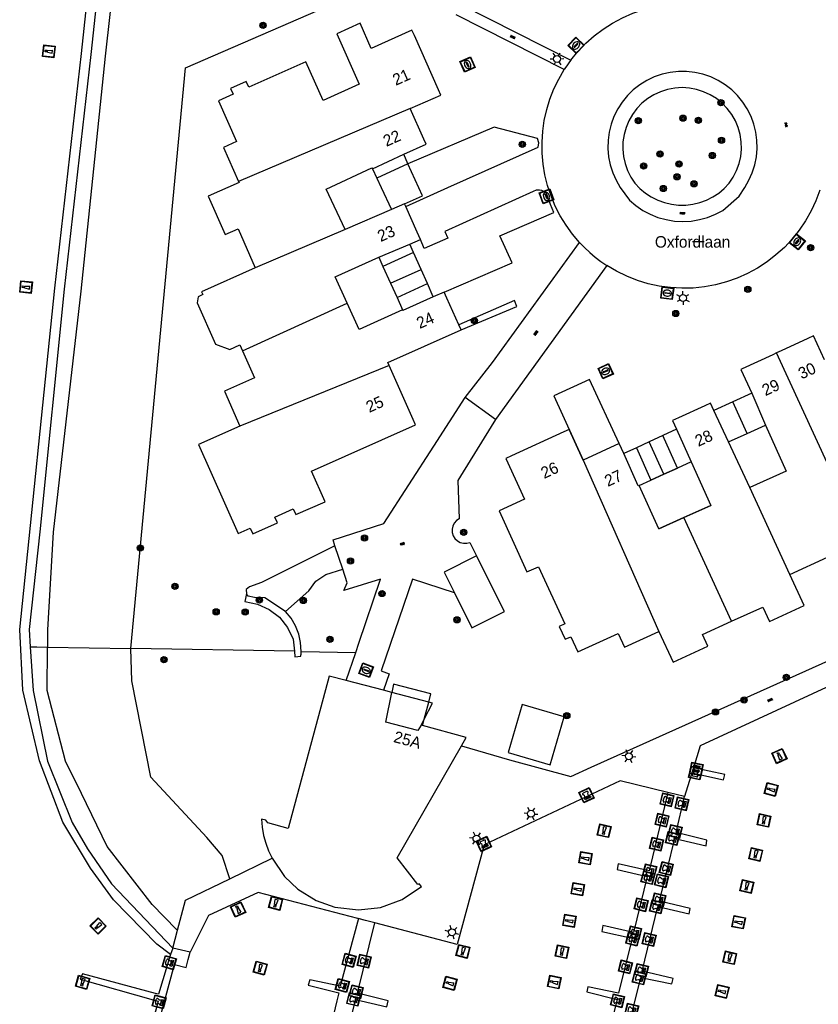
# Model space of a CAD drawing. Header units: metres. Extents: x 93870 to 95789, y 463036 to 464040.
# Tile 314 of 344: x 95266 to 95335, y 463429 to 463515. Entities that reach past the tile are written whole.
import ezdxf
from ezdxf.enums import TextEntityAlignment as Align

# ---------------------------------------------------------------- set-up
doc = ezdxf.new("R2010")
doc.units = ezdxf.units.M
doc.header["$LTSCALE"] = 25.4
for name, color, linetype in [('B_BEBOUWINGSGRENS_0', 1, 'Continuous'), ('B_LUIFEL_1', 200, 'Continuous'), ('B_TUSSENMUUR_0', 7, 'Continuous'), ('G_GRENS_ALGEMEEN_0', 7, 'Continuous'), ('K_KUNSTWERKGRENS_1', 1, 'Continuous'), ('K_STEIGER_1', 1, 'Continuous'), ('Q_BOLDER_0', 7, 'Continuous'), ('Q_BOLDER_1', 7, 'Continuous'), ('Q_BOOM_0', 3, 'Continuous'), ('Q_INSPECTIE_OF_RIOOLPUT_0', 253, 'Continuous'), ('Q_KOLK_0', 254, 'Continuous'), ('Q_LICHTMAST_0', 2, 'Continuous'), ('Q_MEERPAAL_0', 7, 'Continuous'), ('S_GBKN_SYMBOOL_GV_GROOT_0', 7, 'Continuous'), ('S_GBKN_SYMBOOL_OV_GROOT_0', 7, 'Continuous'), ('T_CULTUURGRENS_0', 76, 'Continuous'), ('T_WALBESCHERMING_0', 45, 'Continuous'), ('T_WALBESCHERMING_1', 45, 'Continuous'), ('V_WEGGRENS_0', 7, 'Continuous'), ('W_WATERGRENS_0', 5, 'Continuous'), ('Z_GBKN_HUISNUMMER_0', 252, 'Continuous'), ('Z_STRAATNAAM_0', 252, 'Continuous')]:
    doc.layers.add(name, color=color, linetype=linetype)

# ---------------------------------------------------------------- blocks, each defined once
blk = doc.blocks.new('Q_LICHTMAST')
for points in [[(-0.26, 0.15), (-0.52, 0.3)], [(0, 0.3), (0, 0.6)], [(0.26, 0.15), (0.52, 0.3)], [(-0.26, -0.15), (-0.52, -0.3)], [(0, -0.3), (0, -0.6)], [(0.26, -0.15), (0.52, -0.3)]]:
    blk.add_lwpolyline(points)
blk.add_circle((0, 0), 0.3)
blk = doc.blocks.new('Q_INSPECTIE_OF_RIOOLPUT')
blk.add_lwpolyline([(-0.5, 0.5), (0.5, 0.5), (0.5, -0.5), (-0.5, -0.5)], close=True)
for points in [[(-0.442, 0.464), (0.438, 0.464, -0.414214), (0.459, 0.442), (0.459, -0.437, -0.414214), (0.438, -0.459), (-0.442, -0.459, -0.414214), (-0.463, -0.437), (-0.463, 0.442), (-0.463, 0.444), (-0.463, 0.446), (-0.463, 0.448), (-0.462, 0.45), (-0.461, 0.451), (-0.46, 0.453), (-0.459, 0.455), (-0.458, 0.456), (-0.457, 0.457), (-0.456, 0.459), (-0.454, 0.46), (-0.453, 0.461), (-0.451, 0.462), (-0.449, 0.462), (-0.447, 0.463), (-0.446, 0.463), (-0.444, 0.464), (-0.442, 0.464)], [(-0.345, 0.105, 0.380426), (-0.276, -0.18)], [(-0.008, 0.266, 0.240218), (-0.345, 0.105)], [(-0.194, 0.045, 0.853344), (-0.194, -0.032)], [(0.331, 0.111, 0.240191), (-0.008, 0.266)], [(0.185, -0.032, 0.849746), (0.185, 0.045)], [(0.267, -0.176, 0.380426), (0.331, 0.111)], [(-0.276, -0.18, 0.148452), (0.012, -0.257)], [(0.012, -0.257, 0.131742), (0.267, -0.176)]]:
    blk.add_lwpolyline(points, format="xyb")
for points in [[(-0.194, 0.045), (0.185, 0.045)], [(0.185, -0.032), (-0.194, -0.032)]]:
    blk.add_lwpolyline(points)
blk = doc.blocks.new('Q_KOLK')
blk.add_lwpolyline([(-0.5, 0.5), (0.5, 0.5), (0.5, -0.5), (-0.5, -0.5)], close=True)
for points in [[(-0.442, 0.464), (0.438, 0.464, -0.414214), (0.459, 0.442), (0.459, -0.437, -0.414214), (0.438, -0.459), (-0.442, -0.459, -0.414214), (-0.463, -0.437), (-0.463, 0.442, -0.414214), (-0.442, 0.464)], [(-0.345, 0.105, 0.380426), (-0.276, -0.18)], [(-0.008, 0.266, 0.240218), (-0.345, 0.105)], [(-0.194, 0.045, 0.853344), (-0.194, -0.032)], [(0.331, 0.111, 0.240191), (-0.008, 0.266)], [(0.185, -0.032, 0.849746), (0.185, 0.045)], [(0.267, -0.176, 0.380426), (0.331, 0.111)], [(-0.276, -0.18, 0.148452), (0.012, -0.257)], [(0.012, -0.257, 0.131742), (0.267, -0.176)]]:
    blk.add_lwpolyline(points, format="xyb")
for points in [[(-0.194, 0.045), (0.185, 0.045)], [(0.185, -0.032), (-0.194, -0.032)]]:
    blk.add_lwpolyline(points)
blk = doc.blocks.new('Q_BOLDER')
for points in [[(-0.5, 0.5), (0.5, 0.5), (0.5, -0.5), (-0.5, -0.5)], [(-0.273, -0.196), (0.266, -0.196), (0.266, -0.301), (-0.273, -0.301)]]:
    blk.add_lwpolyline(points, close=True)
for points in [[(-0.442, 0.464), (0.438, 0.464, -0.414214), (0.459, 0.442), (0.459, -0.437, -0.414214), (0.438, -0.459), (-0.442, -0.459, -0.414214), (-0.463, -0.437), (-0.463, 0.442), (-0.463, 0.444), (-0.463, 0.446), (-0.463, 0.448), (-0.462, 0.45), (-0.461, 0.451), (-0.46, 0.453), (-0.459, 0.455), (-0.458, 0.456), (-0.457, 0.457), (-0.456, 0.459), (-0.454, 0.46), (-0.453, 0.461), (-0.451, 0.462), (-0.449, 0.462), (-0.447, 0.463), (-0.446, 0.463), (-0.444, 0.464), (-0.442, 0.464)], [(-0.233, 0.268, 0.439965), (-0.258, 0.19)], [(-0.15, 0.294, 0.109301), (-0.233, 0.268)], [(0.219, 0.268, 0.148019), (0.128, 0.294)], [(0.252, 0.19, 0.326045), (0.219, 0.268)], [(-0.273, -0.159, 0.309814), (-0.166, -0.025)], [(0.159, -0.025, 0.22667), (0.266, -0.159)]]:
    blk.add_lwpolyline(points, format="xyb")
for points in [[(-0.166, 0.03), (-0.258, 0.19)], [(-0.166, -0.025), (-0.166, 0.03)], [(-0.15, 0.294), (0.128, 0.294)], [(0.159, 0.03), (0.252, 0.19)], [(0.159, -0.025), (0.159, 0.03)], [(-0.273, -0.159), (0.266, -0.159)]]:
    blk.add_lwpolyline(points)
blk = doc.blocks.new('Q_BOOM')
for radius in [0.27, 0.18, 0.09]:
    blk.add_circle((0, 0), radius)
blk = doc.blocks.new('Q_MEERPAAL')
for points in [[(-0.5, 0.5), (0.5, 0.5), (0.5, -0.5), (-0.5, -0.5)], [(-0.076, 0.32), (0.068, 0.32), (0.068, 0.17), (-0.076, 0.17)]]:
    blk.add_lwpolyline(points, close=True)
blk.add_lwpolyline([(-0.442, 0.464), (0.438, 0.464, -0.414214), (0.459, 0.442), (0.459, -0.437, -0.414214), (0.438, -0.459), (-0.442, -0.459, -0.414214), (-0.463, -0.437), (-0.463, 0.442), (-0.463, 0.444), (-0.463, 0.446), (-0.463, 0.448), (-0.462, 0.45), (-0.461, 0.451), (-0.46, 0.453), (-0.459, 0.455), (-0.458, 0.456), (-0.457, 0.457), (-0.456, 0.459), (-0.454, 0.46), (-0.453, 0.461), (-0.451, 0.462), (-0.449, 0.462), (-0.447, 0.463), (-0.446, 0.463), (-0.444, 0.464), (-0.442, 0.464)], format="xyb")
for points in [[(-0.076, 0.124), (-0.136, -0.311)], [(-0.076, 0.124), (0.068, 0.124)], [(0.068, 0.124), (0.122, -0.311)], [(-0.136, -0.311), (0.122, -0.311)]]:
    blk.add_lwpolyline(points)
blk = doc.blocks.new('S_GBKN_SYMBOOL_OV_GROOT')
for points in [[(-0.21875, 0.0625), (0.21875, 0.0625)], [(-0.21875, 0), (0.21875, 0)], [(-0.1875, 0.0625), (-0.1875, 0)], [(-0.125, 0.09375), (-0.125, 0.0625)], [(-0.125, 0), (-0.125, -0.0625)], [(-0.0625, 0.0625), (-0.0625, 0)], [(0, 0.09375), (0, 0.0625)], [(0, 0), (0, -0.0625)], [(0.0625, 0.0625), (0.0625, 0)], [(0.125, 0.09375), (0.125, 0.0625)], [(0.125, 0), (0.125, -0.0625)], [(0.1875, 0.0625), (0.1875, 0)], [(-0.21875, -0.0625), (0.21875, -0.0625)], [(-0.1875, -0.0625), (-0.1875, -0.09375)], [(-0.0625, -0.0625), (-0.0625, -0.09375)], [(0.0625, -0.0625), (0.0625, -0.09375)], [(0.1875, -0.0625), (0.1875, -0.09375)]]:
    blk.add_lwpolyline(points)
blk = doc.blocks.new('S_GBKN_SYMBOOL_GV_GROOT')
for points in [[(-0.1875, 0.03125), (-0.09375, 0.09375)], [(-0.1875, -0.0625), (0.0625, 0.09375)], [(-0.1875, 0.09375), (0.125, -0.09375)], [(-0.1875, 0), (-0.03125, -0.09375)], [(-0.125, -0.09375), (0.1875, 0.09375)], [(-0.0625, 0.09375), (0.1875, -0.0625)], [(0.03125, -0.09375), (0.1875, 0)], [(0.09375, 0.09375), (0.1875, 0.03125)]]:
    blk.add_lwpolyline(points)

msp = doc.modelspace()

# ---------------------------------------------------------------- linework, layer by layer
at = {"layer": 'B_BEBOUWINGSGRENS_0'}
for p, q in [((95296.579, 463501.606), (95299.28, 463502.87)), ((95299.648, 463502.045), (95296.961, 463500.788)), ((95299.36, 463498.57), (95298.228, 463498.087)), ((95299.455, 463498.355), (95299.36, 463498.57)), ((95300.444, 463496.125), (95299.455, 463498.355)), ((95298.228, 463498.087), (95294.193, 463496.364)), ((95300.73, 463495.48), (95300.444, 463496.125)), ((95297.12, 463493.96), (95299.82, 463495.07)), ((95299.82, 463495.07), (95300.73, 463495.48)), ((95300.14, 463494.354), (95297.486, 463493.151)), ((95300.79, 463492.897), (95300.14, 463494.354)), ((95297.486, 463493.151), (95298.149, 463491.689)), ((95301.342, 463491.66), (95300.79, 463492.897)), ((95298.149, 463491.689), (95298.703, 463490.465)), ((95298.703, 463490.465), (95301.342, 463491.66)), ((95302.79, 463490.93), (95301.85, 463490.52)), ((95301.85, 463490.52), (95299.218, 463489.328)), ((95304.26, 463487.64), (95304.061, 463488.085)), ((95329.47, 463482.16), (95330.66, 463479.39)), ((95327.83, 463481.405), (95326.19, 463480.65)), ((95329.055, 463478.662), (95327.83, 463481.405)), ((95327.449, 463477.935), (95326.19, 463480.65)), ((95322.95, 463479.04), (95324.22, 463476.21)), ((95327.449, 463477.935), (95329.055, 463478.662)), ((95320.557, 463477.935), (95319.459, 463477.428)), ((95321.753, 463478.488), (95320.557, 463477.935)), ((95323.025, 463475.671), (95321.753, 463478.488)), ((95329.287, 463473.972), (95327.449, 463477.935)), ((95317.96, 463477.79), (95314.85, 463476.36)), ((95318.36, 463476.92), (95317.96, 463477.79)), ((95319.459, 463477.428), (95320.721, 463474.631)), ((95319.618, 463474.133), (95318.36, 463476.92)), ((95324.22, 463476.21), (95325.93, 463472.43)), ((95321.845, 463475.138), (95323.025, 463475.671)), ((95320.721, 463474.631), (95321.845, 463475.138)), ((95319.7, 463474.17), (95319.618, 463474.133)), ((95321.41, 463470.39), (95319.7, 463474.17)), ((95325.93, 463472.43), (95323.581, 463471.37)), ((95323.581, 463471.37), (95321.41, 463470.39)), ((95297.52, 463456.402), (95294.303, 463457.248)), ((95298.248, 463456.208), (95297.52, 463456.402)), ((95300.908, 463453.351), (95300.784, 463453.385)), ((95308.333, 463451.003), (95311.98, 463449.935))]:
    msp.add_line(p, q, dxfattribs=at)
for points in [[(95300.204, 463513.163), (95300, 463513.62), (95296.47, 463512.04), (95295.5, 463514.23), (95293.47, 463513.32), (95295.42, 463508.94), (95292.29, 463507.54), (95290.8, 463510.88), (95285.86, 463508.68), (95285.63, 463509.18), (95284.26, 463508.57), (95284.49, 463508.07), (95283.21, 463507.5), (95284.78, 463503.97), (95283.65, 463503.46), (95284.965, 463500.499)], [(95299.85, 463506.83), (95302.5, 463508.01), (95302.296, 463508.468), (95300.204, 463513.163)], [(95299.28, 463502.87), (95301.22, 463503.74), (95301.025, 463504.179), (95299.85, 463506.83)], [(95294.193, 463496.364), (95292.56, 463499.84), (95296.53, 463501.71), (95296.579, 463501.606)], [(95299.36, 463498.57), (95300.9, 463499.26), (95299.648, 463502.045)], [(95284.965, 463500.499), (95285, 463500.42), (95282.33, 463499.23), (95283.81, 463495.91), (95284.92, 463496.4), (95286.41, 463493.04)], [(95296.961, 463500.788), (95297.33, 463500), (95298.228, 463498.087)], [(95294.374, 463489.963), (95293.34, 463492.24), (95297.12, 463493.96)], [(95286.41, 463493.04), (95281.76, 463490.96), (95281.875, 463490.704), (95281.454, 463490.516), (95281.373, 463489.988), (95282.974, 463486.405), (95284.211, 463485.957), (95285.079, 463486.345), (95285.312, 463485.821)], [(95304.061, 463488.085), (95303.031, 463490.39), (95302.79, 463490.93)], [(95299.19, 463489.39), (95295.41, 463487.68), (95294.374, 463489.963)], [(95299.218, 463489.328), (95299.19, 463489.39), (95299.19, 463489.39)], [(95298.012, 463484.558), (95297.9, 463484.81), (95304.26, 463487.64)], [(95335.77, 463485.06), (95334.81, 463487.12), (95334.34, 463486.903), (95332.022, 463485.834), (95331.613, 463485.646)], [(95285.312, 463485.821), (95286.35, 463483.49), (95283.733, 463482.332), (95285.082, 463479.314)], [(95331.613, 463485.646), (95331.297, 463485.5), (95328.648, 463484.279), (95328.52, 463484.22), (95329.47, 463482.16)], [(95284.92, 463469.99), (95285.97, 463470.46), (95286.19, 463469.96), (95288.35, 463470.92), (95288.12, 463471.42), (95289.71, 463472.13), (95289.94, 463471.63), (95292.46, 463472.75), (95291.28, 463475.41), (95300.3, 463479.42), (95300.089, 463479.893), (95298.012, 463484.558)], [(95326.19, 463480.65), (95325.9, 463481.3), (95325.401, 463481.07), (95323.118, 463480.018), (95322.6, 463479.78), (95322.95, 463479.04)], [(95285.082, 463479.314), (95281.48, 463477.71), (95284.92, 463469.99)], [(95314.85, 463476.36), (95313.62, 463479.02), (95313.163, 463478.809), (95308.624, 463476.718), (95308.15, 463476.5), (95309.77, 463472.97), (95307.56, 463471.95), (95309.974, 463466.661), (95310.98, 463467.12), (95313.26, 463462.16), (95312.76, 463461.94), (95313.27, 463460.83), (95313.77, 463461.05), (95314.38, 463459.73), (95317.88, 463461.33), (95318.44, 463460.13), (95321.42, 463461.51)], [(95330.66, 463479.39), (95332.46, 463475.41), (95329.287, 463473.972)], [(95305.608, 463468.06), (95302.791, 463466.658), (95303.689, 463464.853)], [(95303.689, 463464.853), (95305.199, 463461.817), (95308.036, 463463.236), (95305.608, 463468.06)], [(95332.78, 463466.44), (95336.04, 463467.94), (95336.6, 463466.71), (95339.666, 463468.127)], [(95327.72, 463462.387), (95330.43, 463463.62), (95331, 463462.37), (95334.02, 463463.76), (95332.78, 463466.44)], [(95321.42, 463461.51), (95322.65, 463458.83), (95325.67, 463460.22), (95325.2, 463461.24), (95327.72, 463462.387)], [(95294.303, 463457.248), (95292.831, 463457.636), (95289.274, 463444.411), (95287.493, 463444.902), (95287.335, 463445.139), (95286.938, 463445.239), (95286.998, 463444.529), (95287.123, 463443.828), (95287.315, 463443.141), (95287.569, 463442.476), (95287.885, 463441.837)], [(95300.784, 463453.385), (95300.495, 463452.906), (95297.732, 463453.643), (95298.248, 463456.208)], [(95311.98, 463449.935), (95313.203, 463454.109), (95309.556, 463455.178), (95308.333, 463451.003)], [(95304.293, 463451.587), (95304.71, 463452.316), (95300.908, 463453.351)], [(95287.885, 463441.837), (95288.949, 463440.274), (95290.114, 463439.162), (95291.677, 463438.193), (95293.299, 463437.617), (95295.368, 463437.366), (95297.263, 463437.576), (95299.141, 463438.266), (95300.811, 463439.387), (95300.615, 463439.639), (95300.521, 463439.57), (95298.728, 463441.869), (95304.293, 463451.587)]]:
    msp.add_lwpolyline(points, dxfattribs=at)
at = {"layer": 'B_LUIFEL_1'}
for p, q in [((95299.648, 463502.045), (95299.28, 463502.87)), ((95296.579, 463501.606), (95296.961, 463500.788)), ((95300.14, 463494.354), (95299.82, 463495.07)), ((95297.12, 463493.96), (95297.486, 463493.151)), ((95301.85, 463490.52), (95301.342, 463491.66)), ((95298.703, 463490.465), (95299.19, 463489.39)), ((95299.19, 463489.39), (95299.218, 463489.328)), ((95329.47, 463482.16), (95327.83, 463481.405)), ((95322.95, 463479.04), (95321.753, 463478.488)), ((95329.055, 463478.662), (95330.66, 463479.39)), ((95319.459, 463477.428), (95318.36, 463476.92)), ((95324.22, 463476.21), (95323.025, 463475.671)), ((95323.025, 463475.671), (95321.845, 463475.138)), ((95319.7, 463474.17), (95320.721, 463474.631)), ((95321.845, 463475.138), (95320.721, 463474.631)), ((95323.581, 463471.37), (95325.93, 463472.43)), ((95321.41, 463470.39), (95323.581, 463471.37)), ((95301.45, 463455.362), (95298.248, 463456.208)), ((95300.784, 463453.385), (95301.059, 463453.911))]:
    msp.add_line(p, q, dxfattribs=at)
for points in [[(95317.96, 463477.79), (95315.39, 463483.34), (95312.29, 463481.92), (95314.85, 463476.36)], [(95301.059, 463453.911), (95301.773, 463455.277), (95301.45, 463455.362)]]:
    msp.add_lwpolyline(points, dxfattribs=at)
at = {"layer": 'B_TUSSENMUUR_0'}
for p, q in [((95299.85, 463506.83), (95284.965, 463500.499)), ((95294.193, 463496.364), (95286.41, 463493.04)), ((95298.149, 463491.689), (95300.79, 463492.897)), ((95285.312, 463485.821), (95294.374, 463489.963)), ((95339.666, 463468.127), (95331.613, 463485.646)), ((95298.012, 463484.558), (95285.082, 463479.314)), ((95321.845, 463475.138), (95320.557, 463477.935)), ((95314.85, 463476.36), (95321.42, 463461.51)), ((95321.845, 463475.138), (95321.845, 463475.138)), ((95332.78, 463466.44), (95329.287, 463473.972)), ((95327.72, 463462.387), (95323.581, 463471.37)), ((95323.581, 463471.37), (95323.581, 463471.37))]:
    msp.add_line(p, q, dxfattribs=at)
at = {"layer": 'G_GRENS_ALGEMEEN_0'}
for p, q in [((95285.616, 463465.138), (95285.649, 463464.761)), ((95285.649, 463464.756), (95285.5, 463464.091)), ((95285.649, 463464.761), (95285.649, 463464.756)), ((95289.8, 463459.783), (95275.618, 463460.026)), ((95298.407, 463456.942), (95298.248, 463456.208)), ((95301.059, 463453.911), (95301.45, 463455.362)), ((95300.908, 463453.351), (95301.059, 463453.911))]:
    msp.add_line(p, q, dxfattribs=at)
for points in [[(95295.797, 463649.498), (95292.41, 463650.368), (95288.718, 463649.769), (95288.024, 463649.145), (95286.779, 463646.075), (95277.503, 463561.357), (95272.137, 463511.516), (95269.835, 463491.165), (95267.727, 463470.134), (95266.794, 463461.668), (95266.892, 463460.175)], [(95275.618, 463460.026), (95280.37, 463510.38), (95298.424, 463518.237)], [(95266.892, 463460.175), (95267.142, 463456.392), (95268.396, 463450.271), (95270.532, 463444.947), (95271.871, 463442.655), (95273.949, 463439.63), (95279.257, 463434.058)], [(95301.45, 463455.362), (95301.646, 463456.09), (95298.407, 463456.942)]]:
    msp.add_lwpolyline(points, dxfattribs=at)
at = {"layer": 'K_KUNSTWERKGRENS_1'}
msp.add_line((95279.257, 463434.058), (95279.044, 463433.498), dxfattribs=at)
at = {"layer": 'K_STEIGER_1'}
for p, q in [((95324.335, 463449.42), (95324.281, 463449.244)), ((95322.191, 463447.546), (95322.191, 463447.546)), ((95323.646, 463447.188), (95322.191, 463447.546)), ((95295.974, 463436.447), (95295.352, 463436.609)), ((95280.597, 463433.066), (95280.776, 463433.701))]:
    msp.add_line(p, q, dxfattribs=at)
for points in [[(95324.281, 463449.244), (95327.017, 463448.636), (95327.142, 463449.1), (95324.412, 463449.671)], [(95324.412, 463449.671), (95324.412, 463449.671), (95324.335, 463449.42)], [(95322.191, 463447.546), (95320.556, 463440.746), (95317.874, 463441.365), (95317.786, 463440.864), (95320.409, 463440.274), (95319.215, 463435.405), (95316.548, 463436.001), (95316.46, 463435.508), (95319.083, 463434.911), (95317.904, 463430.137), (95315.252, 463430.697), (95315.163, 463430.255), (95317.786, 463429.607), (95316.578, 463424.774), (95314.014, 463425.363), (95313.837, 463424.833), (95316.489, 463424.214), (95316.225, 463423.162)], [(95317.741, 463422.741), (95318.39, 463425.378), (95321.027, 463424.803), (95321.145, 463425.245), (95318.464, 463425.923), (95319.834, 463431.507), (95322.53, 463430.947), (95322.648, 463431.419), (95319.967, 463432.053), (95321.307, 463437.666), (95324.048, 463437.033), (95324.136, 463437.489), (95321.455, 463438.138), (95322.803, 463443.567), (95325.514, 463442.934), (95325.573, 463443.42), (95322.921, 463444.068), (95323.646, 463447.188)], [(95295.352, 463436.609), (95293.777, 463430.763), (95291.139, 463431.308), (95291.007, 463430.837), (95293.659, 463430.189), (95293.489, 463429.482)], [(95294.985, 463429.067), (95295.114, 463429.599), (95297.81, 463428.951), (95297.928, 463429.496), (95295.261, 463430.144), (95296.767, 463436.24)], [(95279.044, 463433.498), (95278.022, 463430.056), (95277.762, 463430.126)], [(95277.552, 463429.572), (95277.978, 463429.452), (95275.635, 463420.7), (95276.136, 463420.597), (95279.407, 463432.635), (95280.402, 463432.377), (95280.597, 463433.066)], [(95277.762, 463430.126), (95271.421, 463431.824), (95271.23, 463431.353), (95277.552, 463429.572)], [(95293.489, 463429.482), (95292.27, 463424.402), (95289.603, 463425.069), (95289.478, 463424.538), (95292.152, 463423.853), (95290.716, 463417.974), (95285.839, 463419.079), (95285.736, 463418.578), (95296.963, 463415.985), (95297.022, 463416.442), (95292.248, 463417.62), (95293.648, 463423.492), (95296.344, 463422.873), (95296.469, 463423.411), (95293.78, 463424.074), (95294.985, 463429.067)]]:
    msp.add_lwpolyline(points, dxfattribs=at)
at = {"layer": 'T_CULTUURGRENS_0'}
for p, q in [((95293.994, 463466.919), (95293.307, 463468.925)), ((95285.616, 463465.138), (95285.649, 463464.763)), ((95285.649, 463464.761), (95285.5, 463464.091)), ((95285.649, 463464.763), (95285.649, 463464.761)), ((95285.649, 463464.756), (95285.649, 463464.763)), ((95268.385, 463460.15), (95275.618, 463460.026)), ((95290.39, 463459.773), (95295.128, 463459.692)), ((95284.199, 463440.057), (95287.885, 463441.837)), ((95279.257, 463434.058), (95279.663, 463435.6))]:
    msp.add_line(p, q, dxfattribs=at)
for points in [[(95295.797, 463649.498), (95295.654, 463648.985), (95292.286, 463649.884), (95288.918, 463649.046), (95287.872, 463645.954), (95278.963, 463561.196), (95273.379, 463511.379), (95271.275, 463491.005), (95268.877, 463470.116), (95268.394, 463461.643), (95268.385, 463460.15)], [(95293.307, 463468.925), (95286.945, 463465.736), (95285.898, 463465.387), (95285.616, 463465.138)], [(95289.038, 463463.244), (95291.048, 463465.038), (95291.662, 463465.869), (95292.526, 463466.434), (95293.994, 463466.919)], [(95289.038, 463463.244), (95287.227, 463464.424), (95286.33, 463464.457), (95285.799, 463464.573), (95285.649, 463464.756)], [(95285.5, 463464.091), (95286.602, 463463.882), (95287.625, 463463.419), (95288.511, 463462.73), (95289.211, 463461.853), (95289.686, 463460.836), (95289.8, 463459.783)], [(95290.39, 463459.773), (95290.341, 463460.534), (95290.176, 463461.279), (95289.899, 463461.99), (95289.517, 463462.65), (95289.038, 463463.244)], [(95266.892, 463460.175), (95267.457, 463460.166), (95268.385, 463460.15)], [(95279.663, 463435.6), (95279.587, 463435.66), (95277.468, 463437.834), (95273.563, 463442.857), (95271.352, 463447.455), (95269.965, 463450.247), (95268.361, 463456.373), (95268.385, 463460.15)], [(95284.199, 463440.057), (95283.54, 463442.077), (95282.198, 463443.636), (95277.348, 463448.875), (95275.703, 463457.231), (95275.618, 463460.026)], [(95289.8, 463459.783), (95289.852, 463459.307), (95290.367, 463459.357), (95290.374, 463459.44), (95290.38, 463459.523), (95290.385, 463459.607), (95290.388, 463459.69), (95290.39, 463459.773)], [(95279.663, 463435.6), (95280.347, 463438.198), (95284.199, 463440.057)]]:
    msp.add_lwpolyline(points, dxfattribs=at)
at = {"layer": 'T_WALBESCHERMING_0'}
for p, q in [((95324.412, 463449.671), (95324.335, 463449.42)), ((95324.335, 463449.42), (95323.646, 463447.188)), ((95323.646, 463447.188), (95322.191, 463447.546)), ((95296.767, 463436.24), (95295.974, 463436.447))]:
    msp.add_line(p, q, dxfattribs=at)
for points in [[(95351.65, 463456.231), (95341.357, 463459.159), (95325.003, 463451.584), (95324.412, 463449.671)], [(95322.191, 463447.546), (95318.067, 463448.559), (95306.247, 463443.002), (95303.905, 463434.378), (95296.767, 463436.24)], [(95295.974, 463436.447), (95286.669, 463438.874), (95282.344, 463436.894), (95280.776, 463433.701)]]:
    msp.add_lwpolyline(points, dxfattribs=at)
at = {"layer": 'T_WALBESCHERMING_1'}
msp.add_line((95280.776, 463433.701), (95279.257, 463434.058), dxfattribs=at)
at = {"layer": 'V_WEGGRENS_0'}
for p, q in [((95304.304, 463515.835), (95313.777, 463511.043)), ((95313.2, 463510.214), (95303.845, 463514.947)), ((95328.86, 463500), (95329.222, 463500.618)), ((95316.904, 463493.233), (95307.249, 463479.886)), ((95307.249, 463479.886), (95304.598, 463481.801)), ((95294.303, 463457.248), (95295.128, 463459.692))]:
    msp.add_line(p, q, dxfattribs=at)
for points in [[(95313.777, 463511.043), (95314.394, 463511.795), (95315.069, 463512.496), (95315.797, 463513.141), (95316.573, 463513.727), (95317.393, 463514.25), (95318.252, 463514.707), (95319.144, 463515.095), (95320.064, 463515.411), (95321.006, 463515.654), (95321.964, 463515.822)], [(95313.777, 463511.043), (95313.656, 463510.881), (95313.538, 463510.717), (95313.423, 463510.551), (95313.31, 463510.383), (95313.2, 463510.214)], [(95314.533, 463495.234), (95313.916, 463495.958), (95313.357, 463496.728), (95312.859, 463497.538), (95312.425, 463498.384), (95312.057, 463499.261), (95311.758, 463500.164), (95311.53, 463501.087), (95311.373, 463502.025), (95311.288, 463502.972), (95311.277, 463503.923), (95311.34, 463504.872), (95311.475, 463505.813), (95311.682, 463506.741), (95311.96, 463507.651), (95312.307, 463508.536), (95312.721, 463509.392), (95313.2, 463510.214)], [(95329.222, 463500.618), (95329.514, 463501.272), (95329.732, 463501.954), (95329.873, 463502.656), (95329.936, 463503.369), (95329.919, 463504.085), (95329.824, 463504.795), (95329.651, 463505.49), (95329.403, 463506.161), (95329.082, 463506.801), (95328.692, 463507.402), (95328.238, 463507.956), (95327.726, 463508.456), (95327.162, 463508.897), (95326.552, 463509.273), (95325.905, 463509.58), (95325.228, 463509.813), (95324.53, 463509.97), (95323.818, 463510.049), (95323.102, 463510.049), (95322.39, 463509.97), (95321.692, 463509.813), (95321.015, 463509.58), (95320.368, 463509.273), (95319.758, 463508.897), (95319.194, 463508.456), (95318.682, 463507.956), (95318.228, 463507.402), (95317.838, 463506.801), (95317.517, 463506.161), (95317.269, 463505.49), (95317.096, 463504.795), (95317.001, 463504.085), (95316.984, 463503.369), (95317.047, 463502.656), (95317.188, 463501.954), (95317.406, 463501.272), (95317.698, 463500.618), (95318.06, 463500), (95318.85, 463498.89), (95319.407, 463498.419), (95320.011, 463498.01), (95320.656, 463497.669), (95321.334, 463497.399), (95322.037, 463497.205), (95322.757, 463497.087), (95323.486, 463497.048), (95324.214, 463497.087), (95324.934, 463497.205), (95325.637, 463497.4), (95326.315, 463497.669), (95326.96, 463498.01), (95328.37, 463499.24), (95328.86, 463500)], [(95319.336, 463500.365), (95319.762, 463499.913), (95320.237, 463499.513), (95320.755, 463499.171), (95321.31, 463498.892), (95321.893, 463498.679), (95322.497, 463498.536), (95323.114, 463498.463), (95323.735, 463498.463), (95324.352, 463498.536), (95324.956, 463498.679), (95325.539, 463498.892), (95326.094, 463499.171), (95326.612, 463499.513), (95327.087, 463499.913), (95327.513, 463500.365), (95327.868, 463500.893), (95328.155, 463501.461), (95328.37, 463502.059), (95328.51, 463502.68), (95328.572, 463503.313), (95328.556, 463503.949), (95328.461, 463504.578), (95328.289, 463505.191), (95328.043, 463505.778), (95327.727, 463506.33), (95327.345, 463506.839), (95326.904, 463507.296), (95326.409, 463507.696), (95325.868, 463508.032), (95325.291, 463508.299), (95324.685, 463508.492), (95324.059, 463508.61), (95323.424, 463508.649), (95322.79, 463508.61), (95322.164, 463508.492), (95321.558, 463508.299), (95320.981, 463508.032), (95320.44, 463507.696), (95319.945, 463507.296), (95319.504, 463506.839), (95319.122, 463506.33), (95318.806, 463505.778), (95318.56, 463505.191), (95318.388, 463504.578), (95318.293, 463503.949), (95318.277, 463503.313), (95318.339, 463502.68), (95318.479, 463502.059), (95318.694, 463501.461), (95318.981, 463500.893), (95319.336, 463500.365)], [(95310.93, 463503.503), (95310.992, 463503.87), (95310.89, 463504.247), (95307.116, 463505.21), (95299.648, 463502.045)], [(95299.455, 463498.355), (95303.122, 463500), (95310.93, 463503.503)], [(95311.647, 463499.552), (95311.266, 463499.721), (95311.052, 463499.764), (95310.774, 463499.764), (95310.496, 463499.657), (95302.86, 463496.192), (95303.116, 463495.598), (95301.068, 463494.71), (95300.73, 463495.48)], [(95302.79, 463490.93), (95308.678, 463493.475), (95307.63, 463495.807), (95312.304, 463497.828), (95312.02, 463498.53), (95311.647, 463499.552)], [(95335.372, 463499.772), (95335.029, 463498.85), (95334.615, 463497.959), (95334.131, 463497.104), (95333.58, 463496.289), (95332.967, 463495.521), (95332.294, 463494.805), (95331.567, 463494.143), (95330.789, 463493.542), (95329.967, 463493.004), (95329.104, 463492.534), (95328.206, 463492.133), (95327.28, 463491.805), (95326.33, 463491.552), (95325.363, 463491.375), (95324.385, 463491.275), (95323.403, 463491.253), (95322.421, 463491.309), (95321.447, 463491.443), (95320.487, 463491.654), (95319.547, 463491.941), (95318.633, 463492.301), (95317.75, 463492.733), (95316.904, 463493.233)], [(95304.598, 463481.801), (95306.98, 463484.83), (95314.533, 463495.234)], [(95314.533, 463495.234), (95314.965, 463494.787), (95315.42, 463494.362), (95315.895, 463493.961), (95316.39, 463493.585), (95316.904, 463493.233)], [(95304.26, 463487.64), (95309.084, 463489.689), (95308.885, 463490.196), (95304.061, 463488.085)], [(95293.307, 463468.925), (95293.159, 463469.445), (95297.569, 463470.87), (95301.885, 463477.581), (95304.598, 463481.801)], [(95307.249, 463479.886), (95304.433, 463475.353), (95303.968, 463474.604), (95304.083, 463471.274), (95303.849, 463471.111), (95303.662, 463470.895), (95303.537, 463470.639), (95303.479, 463470.359), (95303.493, 463470.074), (95303.578, 463469.802), (95303.729, 463469.559), (95303.936, 463469.363), (95304.185, 463469.224), (95304.461, 463469.152), (95304.747, 463469.152), (95305.023, 463469.223), (95305.608, 463468.06)], [(95304.293, 463451.587), (95308.448, 463450.384), (95313.78, 463448.94), (95315.543, 463449.737), (95330.222, 463456.329), (95358.63, 463469.085)], [(95295.128, 463459.692), (95295.401, 463460.502), (95297.268, 463466.035), (95294.099, 463465.069), (95294.387, 463465.731), (95293.994, 463466.919)], [(95303.689, 463464.853), (95300.051, 463466.045), (95297.321, 463458.08), (95298.017, 463457.822), (95297.52, 463456.402)]]:
    msp.add_lwpolyline(points, dxfattribs=at)
at = {"layer": 'W_WATERGRENS_0'}
msp.add_lwpolyline([(95279.044, 463433.498), (95277.877, 463434.408), (95274.115, 463438.239), (95272.122, 463440.973), (95269.732, 463444.96), (95267.686, 463450.282), (95266.262, 463456.406), (95265.994, 463461.68), (95269.04, 463491.253), (95271.343, 463511.604), (95276.658, 463561.451), (95285.984, 463646.163)], dxfattribs=at)
at = {"layer": 'Z_STRAATNAAM_0'}
msp.add_line((95324.335, 463495.298), (95325.335, 463495.298), dxfattribs=at)

# ---------------------------------------------------------------- block references
at = {"layer": 'Q_BOLDER_0', "rotation": 25.17987669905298}
for p in [(95315.129, 463447.304), (95306.239, 463443.08)]:
    msp.add_blockref('Q_BOLDER', p, dxfattribs=at)
at = {"layer": 'Q_BOLDER_1'}
for p, rotation in [((95324.584, 463449.226), 167.4711922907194), ((95324.646, 463449.585), 168.1864610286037), ((95322.117, 463446.903), 76.4803682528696), ((95323.412, 463446.564), 76.91823630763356), ((95321.686, 463445.146), 76.4803682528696), ((95322.827, 463444.169), 76.91823630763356), ((95321.203, 463443.059), 76.4803682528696), ((95322.59, 463443.553), 76.05567215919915), ((95320.617, 463440.747), 76.4803682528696), ((95322.056, 463440.963), 76.05567215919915), ((95320.463, 463440.161), 76.22154422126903), ((95321.645, 463439.894), 76.05567215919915), ((95321.408, 463438.25), 76.05567215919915), ((95319.877, 463437.818), 76.22154422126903), ((95321.213, 463437.633), 76.57300694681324), ((95319.312, 463435.382), 76.22154422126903), ((95319.147, 463434.838), 76.12766016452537), ((95320.566, 463434.807), 76.57300694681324), ((95278.958, 463432.798), 73.46277189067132), ((95294.549, 463432.993), 74.92167088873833), ((95295.854, 463432.921), 76.12309548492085), ((95318.51, 463432.422), 76.12766016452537), ((95319.898, 463432.124), 76.57300694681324), ((95319.713, 463431.467), 76.21511580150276), ((95293.963, 463430.814), 74.92167088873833), ((95295.165, 463430.269), 76.12309548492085), ((95278.074, 463429.396), 75.0127747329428), ((95294.939, 463429.612), 76.4258486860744), ((95317.832, 463429.493), 75.96654600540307), ((95319.055, 463428.671), 76.21511580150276)]:
    msp.add_blockref('Q_BOLDER', p, dxfattribs=dict(at, rotation=rotation))
at = {"layer": 'Q_BOOM_0'}
for p, rotation in [((95287.087, 463514.059), 23.51840638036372), ((95326.792, 463507.34), 141.0589877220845), ((95319.625, 463505.777), 60.2104262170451), ((95323.504, 463506), 176.4854612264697), ((95324.838, 463505.823), 148.1567382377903), ((95326.84, 463504.075), 98.5886626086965), ((95309.566, 463503.728), 24.16302746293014), ((95321.516, 463502.904), 109.7751232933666), ((95326.041, 463502.765), 77.29546886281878), ((95320.084, 463501.863), 116.8066341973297), ((95323.158, 463502.039), 173.2524508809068), ((95322.985, 463500.916), 173.2524508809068), ((95321.8, 463499.908), 159.9301415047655), ((95324.455, 463500.31), 13.31980369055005), ((95334.57, 463494.769), 51.40393463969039), ((95329.123, 463491.169), 24.06304929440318), ((95322.878, 463489.068), 176.7361585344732), ((95305.416, 463488.459), 23.6343620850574), ((95304.484, 463470.102), 150.8283065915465), ((95295.882, 463469.607), 17.90716230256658), ((95276.436, 463468.743), 84.60885819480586), ((95294.667, 463467.613), 108.9049260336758), ((95279.442, 463465.42), 84.60885819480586), ((95297.404, 463464.792), 71.35406366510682), ((95286.769, 463464.228), 177.8930787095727), ((95290.585, 463464.187), 41.75010170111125), ((95283.02, 463463.207), 77.3708814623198), ((95285.53, 463463.183), 169.2611028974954), ((95303.897, 463462.513), 116.4441422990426), ((95292.883, 463460.828), 179.0205770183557), ((95278.493, 463459.052), 179.0183674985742), ((95332.465, 463457.524), 24.1814364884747), ((95328.804, 463455.562), 24.18374758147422), ((95326.323, 463454.533), 24.18374758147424), ((95313.431, 463454.196), 73.66918794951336)]:
    msp.add_blockref('Q_BOOM', p, dxfattribs=dict(at, rotation=rotation))
at = {"layer": 'Q_INSPECTIE_OF_RIOOLPUT_0'}
for p, rotation in [((95304.82, 463510.658), 114.0168159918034), ((95316.8, 463484.06), 24.6108352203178), ((95296.019, 463458.147), 159.6607778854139)]:
    msp.add_blockref('Q_INSPECTIE_OF_RIOOLPUT', p, dxfattribs=dict(at, rotation=rotation))
at = {"layer": 'Q_KOLK_0'}
for p, rotation in [((95314.234, 463512.317), 46.0824949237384), ((95311.667, 463499.226), 110.0505979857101), ((95333.411, 463495.287), 51.40393463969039), ((95322.134, 463490.838), 172.166593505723)]:
    msp.add_blockref('Q_KOLK', p, dxfattribs=dict(at, rotation=rotation))
at = {"layer": 'Q_LICHTMAST_0'}
for p, rotation in [((95312.577, 463511.143), 153.1670330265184), ((95323.5, 463490.41), 1.283397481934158), ((95318.809, 463450.684), 24.18374758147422), ((95310.316, 463445.704), 25.17987669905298), ((95305.596, 463443.551), 25.17987669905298), ((95303.468, 463435.428), 74.80673754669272)]:
    msp.add_blockref('Q_LICHTMAST', p, dxfattribs=dict(at, rotation=rotation))
at = {"layer": 'Q_MEERPAAL_0'}
for p, rotation in [((95268.511, 463511.8), 83.5436486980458), ((95266.527, 463491.358), 84.11930883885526), ((95331.86, 463450.706), 24.85307372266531), ((95331.151, 463447.807), 74.92265554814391), ((95330.524, 463445.125), 167.4711922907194), ((95316.66, 463444.231), 167.0038229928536), ((95315.047, 463441.847), 80.03769499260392), ((95329.805, 463442.176), 166.8572925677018), ((95314.379, 463439.164), 80.03769499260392), ((95329.034, 463439.401), 166.8572925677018), ((95288.172, 463437.931), 165.3802085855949), ((95284.924, 463437.397), 24.59847108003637), ((95313.659, 463436.42), 79.8793507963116), ((95328.325, 463436.297), 79.07719527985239), ((95272.781, 463435.974), 134.4793494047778), ((95304.42, 463433.769), 165.3802085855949), ((95313.012, 463433.738), 168.07650376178), ((95327.554, 463433.224), 166.9962236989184), ((95286.836, 463432.32), 164.4649488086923), ((95271.435, 463431.088), 164.2667764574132), ((95303.3, 463431.004), 74.80673754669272), ((95312.344, 463431.107), 78.61530143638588), ((95326.896, 463430.295), 75.96375653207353)]:
    msp.add_blockref('Q_MEERPAAL', p, dxfattribs=dict(at, rotation=rotation))
at = {"layer": 'S_GBKN_SYMBOOL_GV_GROOT_0'}
for p, rotation in [((95332.459, 463505.433), 103.9780357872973), ((95299.17, 463469.102), 17.90716230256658)]:
    msp.add_blockref('S_GBKN_SYMBOOL_GV_GROOT', p, dxfattribs=dict(at, rotation=rotation))
at = {"layer": 'S_GBKN_SYMBOOL_OV_GROOT_0'}
for p, rotation in [((95308.752, 463513.025), 153.1670330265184), ((95323.46, 463497.756), 176.9377129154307), ((95310.751, 463487.376), 54.11864222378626), ((95331.066, 463455.568), 24.1814364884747)]:
    msp.add_blockref('S_GBKN_SYMBOOL_OV_GROOT', p, dxfattribs=dict(at, rotation=rotation))

# ---------------------------------------------------------------- texts
at = {"layer": 'Z_GBKN_HUISNUMMER_0', "linetype": 'Continuous'}
for s, rotation, p in [('21', 24, (95299.068, 463509.569)), ('22', 23.9, (95298.25, 463504.272)), ('23', 23.9, (95297.76, 463496.012)), ('24', 24.1, (95301.143, 463488.488)), ('30', 24.8, (95334.251, 463484.109)), ('29', 24.8, (95331.113, 463482.663)), ('25', 24, (95296.767, 463481.209)), ('28', 24.8, (95325.296, 463478.269)), ('26', 24.8, (95311.931, 463475.489)), ('27', 24.7, (95317.449, 463474.804)), ('25A', 344.9, (95299.608, 463452.107))]:
    msp.add_text(s, height=1, rotation=rotation, dxfattribs=at).set_placement(p, align=Align.MIDDLE)
at = {"layer": 'Z_STRAATNAAM_0', "linetype": 'Continuous'}
msp.add_text('Oxfordlaan', height=1, rotation=360, dxfattribs=at).set_placement((95324.335, 463495.298), align=Align.MIDDLE)

doc.saveas('drawing.dxf')
